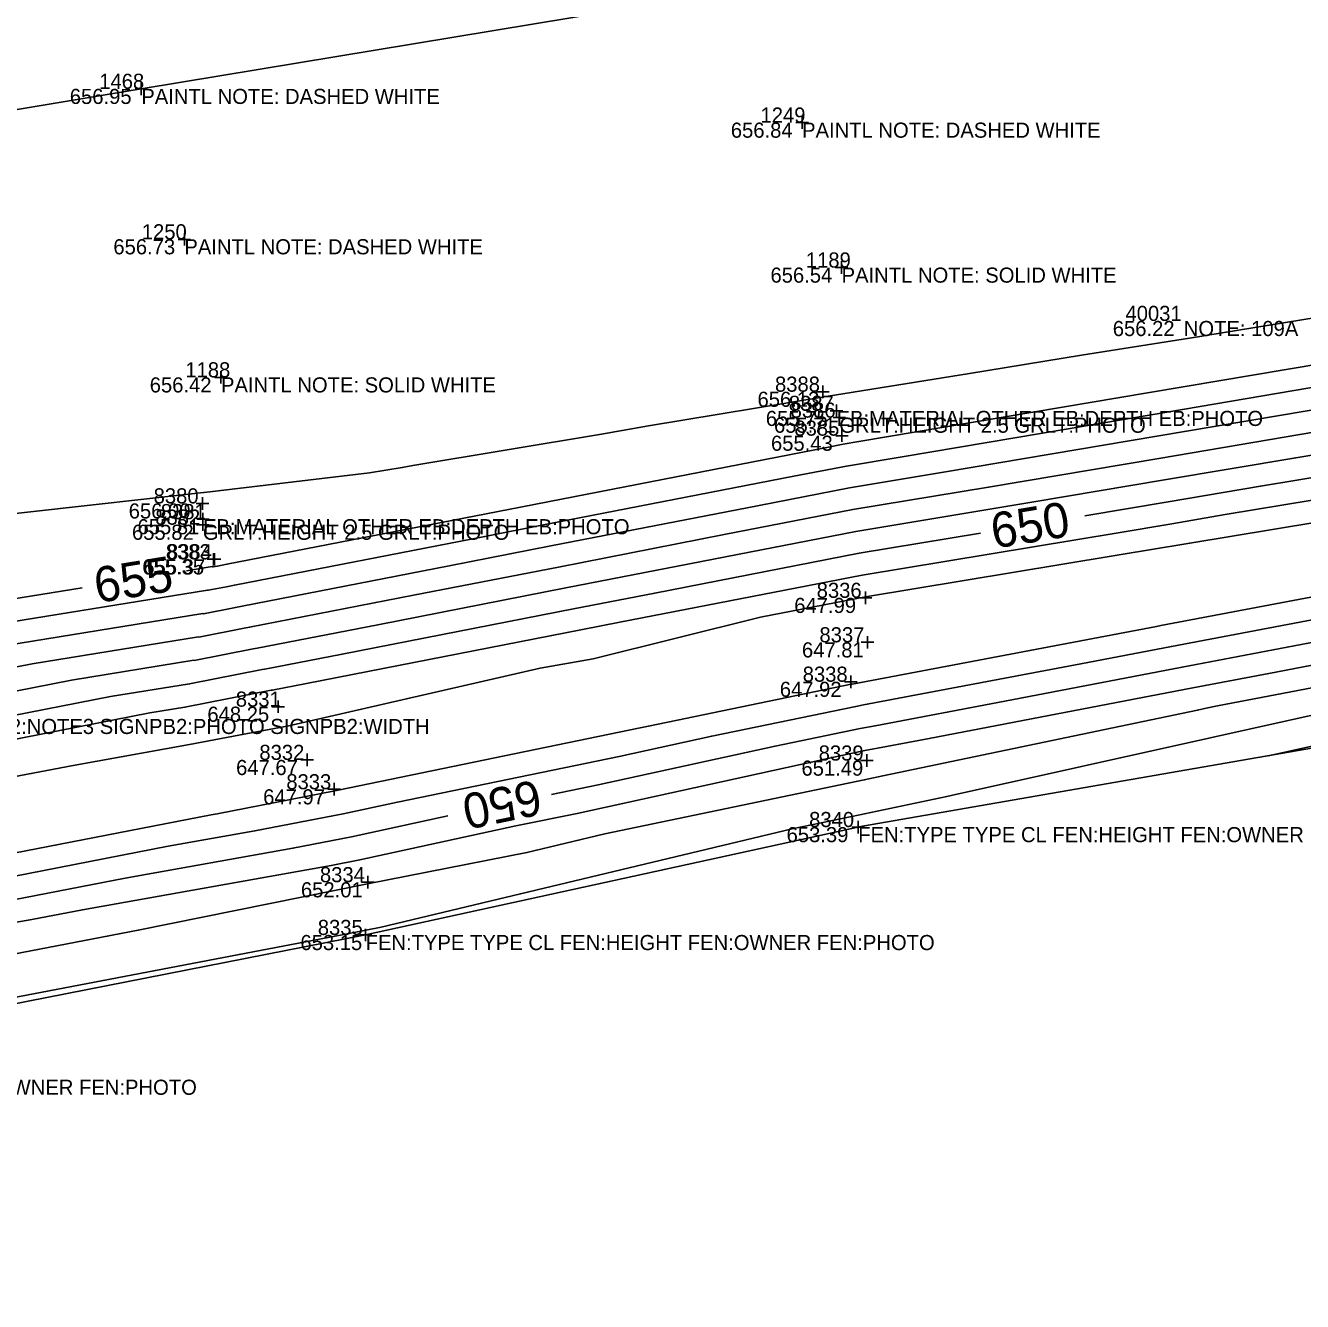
# Model space of a CAD drawing. Extents: x 2129350 to 2137777, y 657588 to 659885.
# Drawn here: x 2136423 to 2136524.5, y 659419.9 to 659521.2 of the extents above; entities that cross this region are included whole.
import ezdxf

# ---------------------------------------------------------------- set-up
doc = ezdxf.new("R2010")
doc.units = 0
for name, color, linetype in [('DT_X_Contour_Major', 7, 'Continuous'), ('DT_X_Contour_Minor', 7, 'Continuous'), ('DT_X_TIN_Hull', 7, 'Continuous'), ('PV_X_COP', 7, 'Continuous'), ('SV_X_Shot_Marker', 7, 'Continuous'), ('SV_X_Text_Comment', 7, 'Continuous'), ('SV_X_Text_Elevation', 7, 'Continuous'), ('SV_X_Text_Name', 7, 'Continuous')]:
    doc.layers.add(name, color=color, linetype=linetype)

msp = doc.modelspace()

# ---------------------------------------------------------------- linework, layer by layer
at = {"layer": 'DT_X_Contour_Major'}
for points in [[(2136606.1, 659496.27), (2136604.12, 659495.72), (2136598.07, 659494.74), (2136588.84, 659493.83), (2136571.5, 659492.12), (2136564, 659490.77), (2136547.22, 659489.07), (2136539.17, 659487.62), (2136538.45, 659487.5), (2136538.44, 659487.49), (2136521.12, 659484.63), (2136513.79, 659483.39), (2136507.16, 659482.27)], [(2136534.18, 659495.76), (2136512.31, 659492.07), (2136489.22, 659488.17), (2136487.98, 659487.97), (2136486.81, 659487.74), (2136463.57, 659483.21), (2136462.34, 659482.97), (2136439.02, 659478.43), (2136438.27, 659478.29), (2136437.91, 659478.22), (2136437.85, 659478.24), (2136435.81, 659477.91)], [(2136498.88, 659480.9), (2136489.24, 659479.3), (2136473, 659476.14), (2136466.54, 659474.88), (2136448.17, 659471.3), (2136442.02, 659470.1), (2136441.82, 659470.06), (2136436.06, 659468.93), (2136436.04, 659468.94), (2136429.78, 659467.93), (2136411.49, 659464.35), (2136405.14, 659463.32), (2136400.61, 659462.43)], [(2136464.8, 659460.15), (2136468.51, 659460.91), (2136482.56, 659463.99), (2136489.33, 659465.38), (2136490.51, 659465.61), (2136500.82, 659467.56), (2136514.89, 659470.26), (2136527.14, 659472.58), (2136539.31, 659474.91), (2136540.86, 659475.21), (2136543.98, 659475.66), (2136557.38, 659477.6), (2136563.09, 659478.42)], [(2136427.51, 659476.57), (2136414.21, 659474.41), (2136413.19, 659474.21), (2136389.49, 659470.37), (2136388.53, 659470.18), (2136387.03, 659469.94), (2136386.93, 659469.92), (2136363.36, 659465.12), (2136362.44, 659464.94), (2136340.01, 659460.37), (2136339.11, 659460.2), (2136329.18, 659458.5)], [(2136358.31, 659439.94), (2136366.42, 659441.52), (2136374.43, 659442.93), (2136390.93, 659446.13), (2136391.57, 659446.24), (2136396.37, 659447.07), (2136405.5, 659448.85), (2136420.26, 659451.44), (2136430.95, 659453.51), (2136444.27, 659455.88), (2136448.91, 659456.78), (2136456.57, 659458.45)]]:
    msp.add_lwpolyline(points, dxfattribs=at)
at = {"layer": 'DT_X_Contour_Minor'}
for points in [[(2136533.16, 659499.27), (2136515.49, 659496.39), (2136506.9, 659495.02), (2136498, 659493.57), (2136486.62, 659491.76), (2136472.52, 659489.43), (2136468.77, 659488.77), (2136453.8, 659486.26), (2136452.95, 659486.11), (2136450.34, 659485.68), (2136437.22, 659484.13), (2136437.17, 659484.12), (2136423.41, 659482.58), (2136418.62, 659482.06)], [(2136532.36, 659493.67), (2136512.6, 659490.33), (2136492.65, 659486.96), (2136488.23, 659486.23), (2136484.05, 659485.42), (2136464.16, 659481.55), (2136459.51, 659480.64), (2136439.62, 659476.77), (2136438.98, 659476.64), (2136437.54, 659476.36), (2136437.49, 659476.38), (2136417.32, 659473.11), (2136412.85, 659472.24), (2136392.62, 659468.96), (2136388.21, 659468.1), (2136386.93, 659467.89), (2136386.44, 659467.79), (2136366.32, 659463.7), (2136361.94, 659462.83), (2136342.81, 659458.93), (2136338.44, 659458.07), (2136318.03, 659454.58), (2136313.9, 659453.85), (2136293.28, 659450.33)], [(2136529.55, 659491.41), (2136512.9, 659488.6), (2136496.09, 659485.76), (2136488.48, 659484.5), (2136481.29, 659483.1), (2136464.75, 659479.88), (2136456.67, 659478.3), (2136440.22, 659475.1), (2136439.69, 659475), (2136437.17, 659474.5), (2136437.12, 659474.52), (2136420.44, 659471.82), (2136412.51, 659470.26), (2136395.75, 659467.55), (2136387.89, 659466.01), (2136386.83, 659465.84), (2136385.96, 659465.67), (2136369.27, 659462.27), (2136361.45, 659460.72), (2136345.6, 659457.49), (2136337.77, 659455.94), (2136320.88, 659453.06), (2136313.25, 659451.7), (2136296.23, 659448.79)], [(2136526.74, 659489.15), (2136513.2, 659486.86), (2136499.52, 659484.55), (2136488.73, 659482.77), (2136478.52, 659480.78), (2136465.35, 659478.21), (2136453.84, 659475.97), (2136440.82, 659473.43), (2136440.4, 659473.35), (2136436.8, 659472.65), (2136436.76, 659472.66), (2136423.55, 659470.52), (2136412.17, 659468.29), (2136398.88, 659466.14), (2136387.57, 659463.93), (2136386.73, 659463.79), (2136385.48, 659463.54), (2136372.23, 659460.84), (2136360.96, 659458.61), (2136348.4, 659456.05), (2136337.09, 659453.81), (2136323.74, 659451.53), (2136312.59, 659449.55), (2136299.18, 659447.26)], [(2136538.15, 659489.24), (2136523.93, 659486.89), (2136513.5, 659485.13), (2136502.96, 659483.35), (2136488.98, 659481.04), (2136475.76, 659478.46), (2136465.94, 659476.55), (2136451, 659473.63), (2136441.42, 659471.77), (2136441.11, 659471.71), (2136436.43, 659470.79), (2136436.4, 659470.8), (2136426.67, 659469.22), (2136411.83, 659466.32)], [(2136538.74, 659485.75), (2136518.31, 659482.37), (2136514.09, 659481.65), (2136509.83, 659480.93), (2136489.49, 659477.57), (2136470.23, 659473.82), (2136467.13, 659473.21), (2136445.34, 659468.96), (2136442.62, 659468.43), (2136442.54, 659468.42), (2136435.69, 659467.08), (2136435.68, 659467.08), (2136432.9, 659466.63), (2136411.15, 659462.37), (2136408.27, 659461.91), (2136386.62, 659457.67), (2136386.43, 659457.64), (2136384.03, 659457.17), (2136381.09, 659456.57), (2136359.49, 659452.28), (2136356.78, 659451.73), (2136335.08, 659447.43), (2136332.3, 659446.95), (2136310.63, 659443.09)], [(2136539.04, 659484), (2136515.5, 659480.11), (2136514.39, 659479.92), (2136513.26, 659479.73), (2136489.74, 659475.84), (2136481.41, 659474.22), (2136468.12, 659470.93), (2136463.9, 659470.18), (2136443.93, 659465.59), (2136440.94, 659465.04), (2136436.05, 659464.12), (2136426.82, 659462.45), (2136411.46, 659459.55)], [(2136413.75, 659453.87), (2136437.77, 659458.54), (2136438.24, 659458.62), (2136447.59, 659460.44), (2136447.86, 659460.5), (2136471.86, 659465.44), (2136472.5, 659465.58), (2136488.62, 659468.9), (2136488.69, 659468.91), (2136512.86, 659473.49), (2136513.2, 659473.56), (2136531.85, 659477.09)], [(2136309.96, 659434.18), (2136324.65, 659435.99), (2136329.81, 659437.01), (2136338.28, 659438.22), (2136339.7, 659438.5), (2136356.31, 659441.39), (2136364.41, 659442.97), (2136380.53, 659445.79), (2136389.11, 659447.45), (2136390.31, 659447.67), (2136392.82, 659448.1), (2136409.33, 659451.31), (2136417, 659452.65), (2136434.36, 659456.03), (2136441.25, 659457.25), (2136448.25, 659458.61), (2136452.56, 659459.55), (2136470.19, 659463.17), (2136477.53, 659464.78), (2136488.98, 659467.14), (2136489.6, 659467.26), (2136506.84, 659470.53), (2136514.05, 659471.91), (2136532.48, 659475.4)], [(2136401.67, 659446.39), (2136423.52, 659450.22), (2136427.54, 659451), (2136447.29, 659454.51), (2136449.57, 659454.95), (2136461.96, 659457.65), (2136466.84, 659458.65), (2136487.59, 659463.2), (2136489.69, 659463.63), (2136491.42, 659463.96), (2136494.81, 659464.6), (2136515.74, 659468.61), (2136521.79, 659469.76), (2136540.1, 659473.27)], [(2136540.89, 659471.62), (2136517.7, 659467.18), (2136516.8, 659467), (2136516.12, 659466.85), (2136516.12, 659466.85), (2136491.13, 659461.62), (2136489.65, 659461.31), (2136469.05, 659457.02), (2136462.85, 659455.53), (2136450.2, 659453.06), (2136431.98, 659449.36), (2136416.95, 659446.49), (2136397.12, 659442.56), (2136392.32, 659441.62), (2136378.97, 659438.91), (2136359.1, 659435.43), (2136344.45, 659432.49), (2136341.74, 659431.95), (2136328.2, 659429.26), (2136313.24, 659421.99)], [(2136579.56, 659472.36), (2136547.58, 659468.4), (2136543.43, 659467.83), (2136542.04, 659467.63), (2136537.95, 659466.82), (2136521.76, 659463.22)], [(2136527.37, 659466.91), (2136496.56, 659460.07), (2136496.2, 659459.99), (2136489.68, 659458.62), (2136489.3, 659458.54), (2136483.92, 659457.42), (2136451.27, 659449.61), (2136450.06, 659449.38), (2136448.31, 659449.02), (2136395.52, 659438.94), (2136392.34, 659438.31), (2136391.57, 659438.16), (2136389.43, 659437.73), (2136349.91, 659430.81), (2136345, 659429.83), (2136344.09, 659429.64), (2136339.55, 659428.74), (2136334.54, 659426.3)]]:
    msp.add_lwpolyline(points, dxfattribs=at)
at = {"layer": 'DT_X_TIN_Hull'}
msp.add_lwpolyline([(2136302.89, 659419.89), (2136345.27, 659428.48), (2136391.43, 659437.5), (2136450.04, 659448.99), (2136489.52, 659457.63), (2136542.25, 659466.78), (2136596.64, 659474.92), (2136680.8, 659483.85), (2136722.38, 659493.38), (2136738.74, 659495.63), (2136783.78, 659502), (2136843.47, 659510.83), (2136902.11, 659519.35), (2136937.73, 659522.76), (2136977.16, 659531.24), (2137034.04, 659538.87), (2137100.67, 659538.67), (2137141.97, 659546.72), (2137190.29, 659553.31), (2137205.51, 659567.67), (2137219.2, 659576.65), (2137216.8, 659580.68), (2137242.81, 659580.4), (2137253.63, 659571.75)], dxfattribs=at)
at = {"layer": 'PV_X_COP'}
msp.add_lwpolyline([(2136283.69, 659491.06), (2136332.92, 659499.96), (2136382.66, 659507.92), (2136432.22, 659516.18), (2136481.88, 659524.41), (2136530.83, 659534.32), (2136580.2, 659543.45), (2136629.4, 659552.49), (2136679.29, 659560.41), (2136728.6, 659569.29), (2136778.34, 659577.19), (2136828.18, 659584.68), (2136877.81, 659591.29), (2136928.17, 659598.69), (2136978.01, 659606.02), (2137027.73, 659612.26), (2137078.25, 659618.56), (2137128.21, 659625.22), (2137178.15, 659631.69), (2137228.57, 659637.49), (2137278.76, 659642.81)], dxfattribs=at)
at = {"layer": 'SV_X_Shot_Marker'}
for p, q in [((2136432.22, 659516.68), (2136432.22, 659515.68)), ((2136431.72, 659516.18), (2136432.72, 659516.18)), ((2136432.22, 659516.18), (2136432.22, 659516.18)), ((2136484.21, 659513.5), (2136485.21, 659513.5)), ((2136484.71, 659514), (2136484.71, 659513)), ((2136484.71, 659513.5), (2136484.71, 659513.5)), ((2136435.14, 659504.23), (2136436.14, 659504.23)), ((2136435.64, 659504.73), (2136435.64, 659503.73)), ((2136435.64, 659504.23), (2136435.64, 659504.23)), ((2136487.35, 659501.99), (2136488.35, 659501.99)), ((2136487.85, 659502.49), (2136487.85, 659501.49)), ((2136487.85, 659501.99), (2136487.85, 659501.99)), ((2136438.05, 659493.27), (2136439.05, 659493.27)), ((2136438.55, 659493.77), (2136438.55, 659492.77)), ((2136438.55, 659493.27), (2136438.55, 659493.27)), ((2136485.86, 659492.13), (2136486.86, 659492.13)), ((2136486.36, 659492.63), (2136486.36, 659491.63)), ((2136486.36, 659492.13), (2136486.36, 659492.13)), ((2136487.45, 659491.11), (2136487.45, 659490.11)), ((2136486.95, 659490.61), (2136487.95, 659490.61)), ((2136487.17, 659490.07), (2136488.17, 659490.07)), ((2136487.45, 659490.61), (2136487.45, 659490.61)), ((2136487.67, 659490.57), (2136487.67, 659489.57)), ((2136487.67, 659490.07), (2136487.67, 659490.07)), ((2136487.88, 659489.14), (2136487.88, 659488.14)), ((2136487.38, 659488.64), (2136488.38, 659488.64)), ((2136487.88, 659488.64), (2136487.88, 659488.64)), ((2136437.09, 659483.76), (2136437.09, 659482.76)), ((2136436.59, 659483.26), (2136437.59, 659483.26)), ((2136437.09, 659483.26), (2136437.09, 659483.26)), ((2136436.62, 659482.01), (2136437.62, 659482.01)), ((2136437.11, 659482.07), (2136437.11, 659481.07)), ((2136437.12, 659482.51), (2136437.12, 659481.51)), ((2136437.12, 659482.01), (2136437.12, 659482.01)), ((2136436.61, 659481.57), (2136437.61, 659481.57)), ((2136437.11, 659481.57), (2136437.11, 659481.57)), ((2136437.46, 659478.82), (2136438.46, 659478.82)), ((2136437.54, 659478.82), (2136438.54, 659478.82)), ((2136437.96, 659479.32), (2136437.96, 659478.32)), ((2136437.96, 659478.82), (2136437.96, 659478.82)), ((2136438.04, 659479.32), (2136438.04, 659478.32)), ((2136438.04, 659478.82), (2136438.04, 659478.82)), ((2136489.25, 659475.76), (2136490.25, 659475.76)), ((2136489.75, 659476.26), (2136489.75, 659475.26)), ((2136489.75, 659475.76), (2136489.75, 659475.76)), ((2136489.9, 659472.73), (2136489.9, 659471.73)), ((2136489.4, 659472.23), (2136490.4, 659472.23)), ((2136489.9, 659472.23), (2136489.9, 659472.23)), ((2136488.58, 659469.6), (2136488.58, 659468.6)), ((2136488.08, 659469.1), (2136489.08, 659469.1)), ((2136488.58, 659469.1), (2136488.58, 659469.1)), ((2136443.1, 659467.62), (2136443.1, 659466.62)), ((2136442.6, 659467.12), (2136443.6, 659467.12)), ((2136443.1, 659467.12), (2136443.1, 659467.12)), ((2136444.9, 659462.89), (2136445.9, 659462.89)), ((2136445.4, 659463.39), (2136445.4, 659462.39)), ((2136445.4, 659462.89), (2136445.4, 659462.89)), ((2136489.35, 659462.84), (2136490.35, 659462.84)), ((2136489.85, 659463.34), (2136489.85, 659462.34)), ((2136489.85, 659462.84), (2136489.85, 659462.84)), ((2136447.05, 659460.56), (2136448.05, 659460.56)), ((2136447.55, 659461.06), (2136447.55, 659460.06)), ((2136447.55, 659460.56), (2136447.55, 659460.56)), ((2136488.67, 659457.56), (2136489.67, 659457.56)), ((2136489.17, 659458.06), (2136489.17, 659457.06)), ((2136489.17, 659457.56), (2136489.17, 659457.56)), ((2136450.21, 659453.68), (2136450.21, 659452.68)), ((2136449.71, 659453.18), (2136450.71, 659453.18)), ((2136450.21, 659453.18), (2136450.21, 659453.18)), ((2136450.04, 659449.49), (2136450.04, 659448.49)), ((2136449.54, 659448.99), (2136450.54, 659448.99)), ((2136450.04, 659448.99), (2136450.04, 659448.99))]:
    msp.add_line(p, q, dxfattribs=at)

# ---------------------------------------------------------------- texts
at = {"layer": 'DT_X_Contour_Major'}
for s, rotation, p in [('650', 9.4025, (2136499.96, 659479.66)), ('655', 9.2127, (2136428.72, 659475.34)), ('650', 191.6864, (2136463.66, 659461.35))]:
    msp.add_text(s, height=2.8, rotation=rotation, dxfattribs=at).set_placement(p)
at = {"layer": 'SV_X_Text_Comment'}
for s, p in [('PAINTL NOTE: DASHED WHITE', (2136432.22, 659514.98)), ('PAINTL NOTE: DASHED WHITE', (2136484.71, 659512.3)), ('PAINTL NOTE: DASHED WHITE', (2136435.64, 659503.04)), ('PAINTL NOTE: SOLID WHITE', (2136487.85, 659500.79)), ('NOTE: 109A', (2136515.03, 659496.55)), ('PAINTL NOTE: SOLID WHITE', (2136438.55, 659492.07)), ('EB:MATERIAL OTHER EB:DEPTH EB:PHOTO', (2136487.45, 659489.41)), ('GRLT:HEIGHT 2.5 GRLT:PHOTO', (2136487.67, 659488.87)), ('EB:MATERIAL OTHER EB:DEPTH EB:PHOTO', (2136437.12, 659480.81)), ('GRLT:HEIGHT 2.5 GRLT:PHOTO', (2136437.11, 659480.37)), ('SIGNPB2:NOTE1 60 SIGNPB2:NOTE2 SIGNPB2:NOTE3 SIGNPB2:PHOTO SIGNPB2:WIDTH', (2136387.09, 659464.95)), ('FEN:TYPE TYPE CL FEN:HEIGHT FEN:OWNER FEN:PHOTO', (2136489.17, 659456.36)), ('FEN:TYPE TYPE CL FEN:HEIGHT FEN:OWNER FEN:PHOTO', (2136450.04, 659447.79)), ('FEN:TYPE TYPE CL FEN:HEIGHT FEN:OWNER FEN:PHOTO', (2136391.43, 659436.3))]:
    msp.add_text(s, height=1.2, dxfattribs=at).set_placement(p)
at = {"layer": 'SV_X_Text_Elevation'}
for s, p in [('656.95', (2136426.54, 659514.98)), ('656.84', (2136479.05, 659512.3)), ('656.73', (2136430, 659503.04)), ('656.54', (2136482.2, 659500.79)), ('656.22', (2136509.39, 659496.55)), ('656.42', (2136432.89, 659492.07)), ('656.13', (2136481.17, 659490.93)), ('655.75', (2136481.83, 659489.41)), ('655.71', (2136482.48, 659488.87)), ('655.43', (2136482.24, 659487.44)), ('656.00', (2136431.22, 659482.06)), ('655.81', (2136431.92, 659480.81)), ('655.82', (2136431.48, 659480.37)), ('655.35', (2136432.3, 659477.62)), ('655.37', (2136432.38, 659477.62)), ('647.99', (2136484.09, 659474.56)), ('647.81', (2136484.7, 659471.03)), ('647.92', (2136482.94, 659467.9)), ('648.25', (2136437.47, 659465.92)), ('647.67', (2136439.75, 659461.69)), ('651.49', (2136484.66, 659461.64)), ('647.97', (2136441.9, 659459.36)), ('653.39', (2136483.48, 659456.36)), ('652.01', (2136444.9, 659451.98)), ('653.15', (2136444.86, 659447.79))]:
    msp.add_text(s, height=1.2, dxfattribs=at).set_placement(p)
at = {"layer": 'SV_X_Text_Name'}
for s, p in [('1468', (2136428.88, 659516.18)), ('1249', (2136481.41, 659513.5)), ('1250', (2136432.26, 659504.23)), ('1189', (2136485.01, 659501.99)), ('40031', (2136510.4, 659497.75)), ('1188', (2136435.72, 659493.27)), ('8388', (2136482.56, 659492.13)), ('8387', (2136483.66, 659490.61)), ('8386', (2136483.8, 659490.07)), ('8385', (2136484.1, 659488.64)), ('8380', (2136433.2, 659483.26)), ('8382', (2136433.33, 659481.57)), ('8381', (2136433.77, 659482.01)), ('8383', (2136434.17, 659478.82)), ('8384', (2136434.26, 659478.82)), ('8336', (2136485.87, 659475.76)), ('8337', (2136486.09, 659472.23)), ('8338', (2136484.76, 659469.1)), ('8331', (2136439.73, 659467.12)), ('8332', (2136441.6, 659462.89)), ('8339', (2136486.03, 659462.84)), ('8333', (2136443.74, 659460.56)), ('8340', (2136485.27, 659457.56)), ('8334', (2136446.41, 659453.18)), ('8335', (2136446.24, 659448.99))]:
    msp.add_text(s, height=1.2, dxfattribs=at).set_placement(p)

doc.saveas('drawing.dxf')
